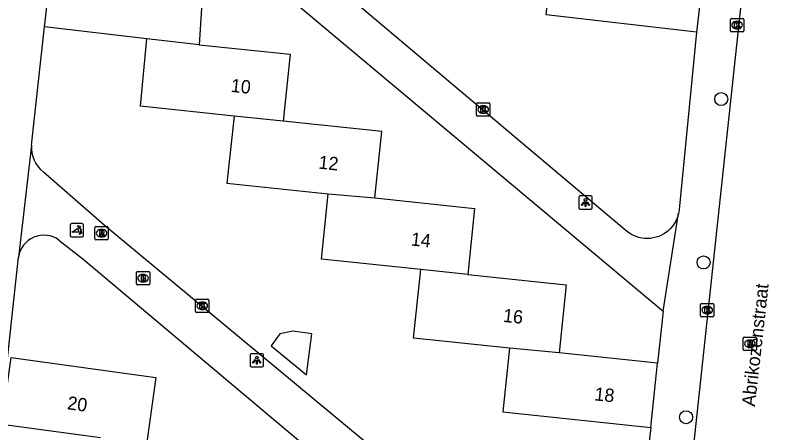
# Model space of a CAD drawing. Extents: x 162026 to 163499, y 387297 to 388169.
# Drawn here: x 162636.6 to 162694, y 388039.5 to 388071 of the extents above; entities that cross this region are included whole.
import ezdxf

# ---------------------------------------------------------------- set-up
doc = ezdxf.new("R2010")
doc.units = 0
for name, color, linetype in [('IMGEO_Boom', 7, 'Continuous'), ('IMGEO_Brandkraan', 7, 'Continuous'), ('IMGEO_Kolk', 7, 'Continuous'), ('IMGEO_Lichtpunt', 7, 'Continuous'), ('IMGEO_Openbare_ruimte_label', 7, 'Continuous'), ('IMGEO_Pand', 7, 'Continuous'), ('IMGEO_Pand_nummerreeks', 7, 'Continuous'), ('IMGEO_Poller', 7, 'Continuous'), ('IMGEO_Rijbaan_lokaal_open', 7, 'Continuous'), ('IMGEO_Rioolput', 7, 'Continuous'), ('IMGEO_Voetpad_open', 7, 'Continuous')]:
    doc.layers.add(name, color=color, linetype=linetype)

msp = doc.modelspace()

# ---------------------------------------------------------------- linework, layer by layer
at = {"layer": 'IMGEO_Boom'}
for centre in [(162689.712, 388064.648), (162688.384, 388052.342), (162687.066, 388040.685)]:
    msp.add_circle(centre, 0.489, dxfattribs=at)
at = {"layer": 'IMGEO_Brandkraan'}
for p, q in [((162645.704, 388050.727), (162645.704, 388051.579)), ((162645.779, 388051.653), (162646.631, 388051.653)), ((162646.705, 388051.579), (162646.705, 388050.727)), ((162646.192, 388051.433), (162646.217, 388051.433)), ((162646.631, 388050.653), (162645.779, 388050.653)), ((162646.215, 388050.873), (162646.19, 388050.873))]:
    msp.add_line(p, q, dxfattribs=at)
for points in [[(162645.704, 388050.727), (162645.704, 388051.579)], [(162645.779, 388051.653), (162646.631, 388051.653)], [(162646.705, 388051.579), (162646.705, 388050.727)], [(162646.052, 388051.353), (162646.052, 388050.953), (162646.265, 388050.953)], [(162646.283, 388051.353), (162646.052, 388051.353)], [(162646.231, 388051.272), (162646.177, 388051.272), (162646.177, 388051.196)], [(162646.177, 388051.196), (162646.23, 388051.196)], [(162646.239, 388051.12), (162646.177, 388051.12), (162646.177, 388051.039)], [(162646.177, 388051.039), (162646.239, 388051.039)], [(162646.631, 388050.653), (162645.779, 388050.653)]]:
    msp.add_lwpolyline(points, dxfattribs=at)
for centre, radius, start, end in [((162645.781, 388051.577), 0.0765, 91.55205, 178.44795), ((162645.781, 388051.577), 0.0765, 91.55205, 178.44795), ((162646.629, 388051.577), 0.0765, 1.55205, 88.44795), ((162646.629, 388051.577), 0.0765, 1.55205, 88.44795), ((162646.232, 388051.234), 0.0379, 267.82845, 90.93552), ((162646.24, 388051.079), 0.0404, 269.87594, 90.50774), ((162646.271, 388051.204), 0.251, 268.66757, 293.53466), ((162646.287, 388051.208), 0.145, 59.4692, 91.53667), ((162646.312, 388051.255), 0.0922, 285.51372, 58.15012), ((162646.317, 388051.063), 0.105, 301.31148, 78.98903), ((162645.781, 388050.729), 0.0765, 181.55205, 268.44795), ((162645.781, 388050.729), 0.0765, 181.55205, 268.44795), ((162646.629, 388050.729), 0.0765, 271.55205, 358.44795), ((162646.629, 388050.729), 0.0765, 271.55205, 358.44795)]:
    msp.add_arc(centre, radius, start, end, dxfattribs=at)
for centre, major_axis, ratio, start_param, end_param in [((162646.191, 388051.153), (-0.387, 0.002), 0.722429, 4.712389, 7.853982), ((162646.216, 388051.153), (-0.39, 0.002), 0.717154, 1.570796, 4.712389)]:
    msp.add_ellipse(centre, major_axis=major_axis, ratio=ratio, start_param=start_param, end_param=end_param, dxfattribs=at)
at = {"layer": 'IMGEO_Kolk'}
for p, q in [((162690.404, 388069.792), (162690.404, 388070.644)), ((162690.479, 388070.718), (162691.331, 388070.718)), ((162690.892, 388070.498), (162690.917, 388070.498)), ((162691.405, 388070.644), (162691.405, 388069.792)), ((162690.915, 388069.938), (162690.89, 388069.938)), ((162691.331, 388069.718), (162690.479, 388069.718)), ((162671.303, 388063.437), (162671.303, 388064.289)), ((162671.378, 388064.363), (162672.23, 388064.363)), ((162672.304, 388064.289), (162672.304, 388063.437)), ((162671.814, 388063.583), (162671.789, 388063.583)), ((162671.791, 388064.143), (162671.816, 388064.143)), ((162672.23, 388063.363), (162671.378, 388063.363)), ((162650.157, 388048.65), (162650.157, 388049.502)), ((162650.232, 388049.576), (162651.084, 388049.576)), ((162650.645, 388049.356), (162650.67, 388049.356)), ((162651.158, 388049.502), (162651.158, 388048.65)), ((162688.235, 388049.249), (162689.087, 388049.249)), ((162650.668, 388048.796), (162650.643, 388048.796)), ((162688.16, 388048.323), (162688.16, 388049.175)), ((162688.648, 388049.029), (162688.673, 388049.029)), ((162689.161, 388049.175), (162689.161, 388048.323)), ((162651.084, 388048.576), (162650.232, 388048.576)), ((162689.087, 388048.249), (162688.235, 388048.249)), ((162688.671, 388048.469), (162688.646, 388048.469))]:
    msp.add_line(p, q, dxfattribs=at)
for points in [[(162690.404, 388069.792), (162690.404, 388070.644)], [(162690.479, 388070.718), (162691.331, 388070.718)], [(162691.405, 388070.644), (162691.405, 388069.792)], [(162690.725, 388070.418), (162690.848, 388070.418), (162690.848, 388070.267), (162690.978, 388070.418), (162691.142, 388070.418), (162690.996, 388070.267), (162691.149, 388070.018), (162690.997, 388070.018), (162690.912, 388070.182), (162690.848, 388070.115), (162690.848, 388070.018), (162690.725, 388070.018), (162690.725, 388070.418)], [(162691.331, 388069.718), (162690.479, 388069.718)], [(162671.303, 388063.437), (162671.303, 388064.289)], [(162671.378, 388064.363), (162672.23, 388064.363)], [(162672.304, 388064.289), (162672.304, 388063.437)], [(162671.624, 388064.063), (162671.747, 388064.063), (162671.747, 388063.912), (162671.877, 388064.063), (162672.041, 388064.063), (162671.895, 388063.912), (162672.048, 388063.663), (162671.896, 388063.663), (162671.811, 388063.827), (162671.747, 388063.76), (162671.747, 388063.663), (162671.624, 388063.663), (162671.624, 388064.063)], [(162672.23, 388063.363), (162671.378, 388063.363)], [(162650.157, 388048.65), (162650.157, 388049.502)], [(162650.232, 388049.576), (162651.084, 388049.576)], [(162650.478, 388049.276), (162650.601, 388049.276), (162650.601, 388049.125), (162650.731, 388049.276), (162650.895, 388049.276), (162650.749, 388049.125), (162650.902, 388048.876), (162650.75, 388048.876), (162650.665, 388049.04), (162650.601, 388048.973), (162650.601, 388048.876), (162650.478, 388048.876), (162650.478, 388049.276)], [(162651.158, 388049.502), (162651.158, 388048.65)], [(162688.235, 388049.249), (162689.087, 388049.249)], [(162688.16, 388048.323), (162688.16, 388049.175)], [(162688.481, 388048.949), (162688.604, 388048.949), (162688.604, 388048.798), (162688.734, 388048.949), (162688.898, 388048.949), (162688.752, 388048.798), (162688.905, 388048.549), (162688.753, 388048.549), (162688.668, 388048.713), (162688.604, 388048.646), (162688.604, 388048.549), (162688.481, 388048.549), (162688.481, 388048.949)], [(162689.161, 388049.175), (162689.161, 388048.323)], [(162651.084, 388048.576), (162650.232, 388048.576)], [(162689.087, 388048.249), (162688.235, 388048.249)]]:
    msp.add_lwpolyline(points, dxfattribs=at)
for centre, start, end in [((162690.481, 388070.642), 91.55205, 178.44795), ((162690.481, 388070.642), 91.55205, 178.44795), ((162691.329, 388070.642), 1.55205, 88.44795), ((162691.329, 388070.642), 1.55205, 88.44795), ((162690.481, 388069.794), 181.55205, 268.44795), ((162690.481, 388069.794), 181.55205, 268.44795), ((162691.329, 388069.794), 271.55205, 358.44795), ((162691.329, 388069.794), 271.55205, 358.44795), ((162671.38, 388064.287), 91.55205, 178.44795), ((162671.38, 388064.287), 91.55205, 178.44795), ((162672.228, 388064.287), 1.55205, 88.44795), ((162672.228, 388064.287), 1.55205, 88.44795), ((162671.38, 388063.439), 181.55205, 268.44795), ((162671.38, 388063.439), 181.55205, 268.44795), ((162672.228, 388063.439), 271.55205, 358.44795), ((162672.228, 388063.439), 271.55205, 358.44795), ((162650.234, 388049.5), 91.55205, 178.44795), ((162650.234, 388049.5), 91.55205, 178.44795), ((162651.082, 388049.5), 1.55205, 88.44795), ((162651.082, 388049.5), 1.55205, 88.44795), ((162688.237, 388049.173), 91.55205, 178.44795), ((162688.237, 388049.173), 91.55205, 178.44795), ((162689.085, 388049.173), 1.55205, 88.44795), ((162689.085, 388049.173), 1.55205, 88.44795), ((162650.234, 388048.652), 181.55205, 268.44795), ((162650.234, 388048.652), 181.55205, 268.44795), ((162651.082, 388048.652), 271.55205, 358.44795), ((162651.082, 388048.652), 271.55205, 358.44795), ((162688.237, 388048.325), 181.55205, 268.44795), ((162688.237, 388048.325), 181.55205, 268.44795), ((162689.085, 388048.325), 271.55205, 358.44795), ((162689.085, 388048.325), 271.55205, 358.44795)]:
    msp.add_arc(centre, 0.0765, start, end, dxfattribs=at)
for centre, major_axis, ratio, start_param, end_param in [((162690.891, 388070.218), (-0.387, 0.002), 0.722429, 4.712389, 7.853982), ((162690.916, 388070.218), (-0.39, 0.002), 0.717154, 1.570796, 4.712389), ((162671.79, 388063.863), (-0.387, 0.002), 0.722429, 4.712389, 7.853982), ((162671.815, 388063.863), (-0.39, 0.002), 0.717154, 1.570796, 4.712389), ((162650.644, 388049.076), (-0.387, 0.002), 0.722429, 4.712389, 7.853982), ((162650.669, 388049.076), (-0.39, 0.002), 0.717154, 1.570796, 4.712389), ((162688.647, 388048.749), (-0.387, 0.002), 0.722429, 4.712389, 7.853982), ((162688.672, 388048.749), (-0.39, 0.002), 0.717154, 1.570796, 4.712389)]:
    msp.add_ellipse(centre, major_axis=major_axis, ratio=ratio, start_param=start_param, end_param=end_param, dxfattribs=at)
at = {"layer": 'IMGEO_Lichtpunt'}
for p, q in [((162679.001, 388057.253), (162679.001, 388056.446)), ((162679.001, 388057.253), (162679.001, 388056.446)), ((162679.903, 388057.348), (162679.095, 388057.348)), ((162679.903, 388057.348), (162679.095, 388057.348)), ((162679.997, 388056.446), (162679.997, 388057.253)), ((162679.997, 388056.446), (162679.997, 388057.253)), ((162679.095, 388056.352), (162679.903, 388056.352)), ((162679.095, 388056.352), (162679.903, 388056.352)), ((162654.261, 388045.373), (162654.261, 388044.566)), ((162654.261, 388045.373), (162654.261, 388044.566)), ((162655.163, 388045.468), (162654.355, 388045.468)), ((162655.163, 388045.468), (162654.355, 388045.468)), ((162655.257, 388044.566), (162655.257, 388045.373)), ((162655.257, 388044.566), (162655.257, 388045.373)), ((162654.355, 388044.472), (162655.163, 388044.472)), ((162654.355, 388044.472), (162655.163, 388044.472))]:
    msp.add_line(p, q, dxfattribs=at)
for points in [[(162679.375, 388056.917), (162679.414, 388056.889), (162679.226, 388056.627), (162679.188, 388056.654), (162679.375, 388056.917)], [(162679.477, 388056.869), (162679.524, 388056.869), (162679.524, 388056.547), (162679.477, 388056.547), (162679.477, 388056.869)], [(162679.587, 388056.889), (162679.625, 388056.916), (162679.812, 388056.654), (162679.773, 388056.626), (162679.587, 388056.889)], [(162654.635, 388045.037), (162654.674, 388045.009), (162654.486, 388044.747), (162654.448, 388044.774), (162654.635, 388045.037)], [(162654.737, 388044.989), (162654.784, 388044.989), (162654.784, 388044.667), (162654.737, 388044.667), (162654.737, 388044.989)], [(162654.847, 388045.009), (162654.885, 388045.036), (162655.072, 388044.774), (162655.033, 388044.746), (162654.847, 388045.009)]]:
    msp.add_lwpolyline(points, dxfattribs=at)
for centre in [(162679.5, 388057.051), (162654.76, 388045.171)]:
    msp.add_circle(centre, 0.0994, dxfattribs=at)
for centre, start, end in [((162679.095, 388057.253), 90, 180), ((162679.095, 388057.253), 90, 180), ((162679.903, 388057.253), 0, 90), ((162679.903, 388057.253), 0, 90), ((162679.095, 388056.446), 180, 270), ((162679.095, 388056.446), 180, 270), ((162679.903, 388056.446), 270, 0), ((162679.903, 388056.446), 270, 360), ((162654.355, 388045.373), 90, 180), ((162654.355, 388045.373), 90, 180), ((162655.163, 388045.373), 0, 90), ((162655.163, 388045.373), 0, 90), ((162654.355, 388044.566), 180, 270), ((162654.355, 388044.566), 180, 270), ((162655.163, 388044.566), 270, 0), ((162655.163, 388044.566), 270, 360)]:
    msp.add_arc(centre, 0.0946, start, end, dxfattribs=at)
at = {"layer": 'IMGEO_Pand'}
for points in [[(162687.853, 388069.675), (162676.536, 388070.984), (162677.103, 388075.883)], [(162638.793, 388070.078), (162639.379, 388075.235)], [(162639.379, 388075.235), (162650.74, 388073.855), (162650.429, 388068.735)], [(162688.426, 388074.624), (162687.853, 388069.675)], [(162646.477, 388069.192), (162638.793, 388070.078)], [(162653.048, 388063.356), (162646.014, 388064.117), (162646.477, 388069.192)], [(162650.429, 388068.735), (162646.477, 388069.192)], [(162650.429, 388068.735), (162657.263, 388068.018), (162656.734, 388062.989)], [(162653.048, 388063.356), (162652.518, 388058.319), (162660.136, 388057.517)], [(162656.734, 388062.989), (162653.048, 388063.356)], [(162663.645, 388057.202), (162664.172, 388062.206), (162656.734, 388062.989)], [(162667.098, 388051.812), (162659.619, 388052.599), (162660.136, 388057.517)], [(162660.136, 388057.517), (162663.645, 388057.202)], [(162663.645, 388057.202), (162671.156, 388056.411), (162670.633, 388051.444)], [(162673.782, 388045.878), (162666.554, 388046.639), (162667.098, 388051.812)], [(162670.633, 388051.444), (162667.098, 388051.812)], [(162670.633, 388051.444), (162678.048, 388050.663), (162677.508, 388045.532)], [(162658.51, 388043.871), (162658.907, 388046.962), (162657.468, 388047.171), (162656.486, 388046.961), (162655.835, 388046.067), (162658.51, 388043.871)], [(162673.782, 388045.878), (162673.277, 388041.076), (162684.412, 388039.904)], [(162677.508, 388045.532), (162673.782, 388045.878)], [(162684.922, 388044.751), (162677.508, 388045.532)], [(162643.006, 388039.122), (162635.583, 388040.14), (162636.273, 388045.173), (162647.159, 388043.68), (162646.491, 388038.815)], [(162684.412, 388039.904), (162684.922, 388044.751)]]:
    msp.add_lwpolyline(points, dxfattribs=at)
at = {"layer": 'IMGEO_Poller'}
for p, q in [((162640.725, 388055.167), (162640.725, 388054.36)), ((162640.725, 388055.167), (162640.725, 388054.36)), ((162641.627, 388055.262), (162640.819, 388055.262)), ((162641.627, 388055.262), (162640.819, 388055.262)), ((162641.721, 388054.36), (162641.721, 388055.167)), ((162641.721, 388054.36), (162641.721, 388055.167)), ((162640.819, 388054.265), (162641.627, 388054.265)), ((162640.819, 388054.265), (162641.627, 388054.265))]:
    msp.add_line(p, q, dxfattribs=at)
for points in [[(162641.404, 388054.991), (162641.392, 388054.918), (162641.267, 388055.123)], [(162641.267, 388055.123), (162641.498, 388055.057), (162641.427, 388055.025)], [(162641.36, 388054.618), (162640.847, 388054.618), (162641.277, 388054.893)], [(162641.42, 388054.446), (162641.486, 388054.677), (162641.516, 388054.609)], [(162641.552, 388054.582), (162641.624, 388054.571), (162641.42, 388054.446)]]:
    msp.add_lwpolyline(points, dxfattribs=at)
for centre, radius, start, end in [((162640.819, 388055.167), 0.0946, 90, 180), ((162640.819, 388055.167), 0.0946, 90, 180), ((162641.046, 388054.678), 0.476, 351.75274, 41.16905), ((162641.046, 388054.678), 0.516, 349.35686, 42.29123), ((162641.627, 388055.167), 0.0946, 0, 90), ((162641.627, 388055.167), 0.0946, 0, 90), ((162641.032, 388054.668), 0.332, 351.32473, 42.4854), ((162640.819, 388054.36), 0.0946, 180, 270), ((162640.819, 388054.36), 0.0946, 180, 270), ((162641.627, 388054.36), 0.0946, 270, 0), ((162641.627, 388054.36), 0.0946, 270, 0)]:
    msp.add_arc(centre, radius, start, end, dxfattribs=at)
at = {"layer": 'IMGEO_Rijbaan_lokaal_open'}
msp.add_lwpolyline([(162693.094, 388089.517), (162684.159, 388006.341), (162684.447, 388005.278), (162684.829, 388004.245), (162685.302, 388003.25), (162685.861, 388002.301), (162686.503, 388001.406), (162686.561, 388001.333), (162687.793, 388000), (162689.363, 387998.753), (162690.314, 387998.176), (162691.313, 387997.687), (162692.352, 387997.289), (162693.422, 387996.985), (162694.516, 387996.778), (162695.358, 387996.686), (162711.103, 387995.021)], dxfattribs=at)
at = {"layer": 'IMGEO_Rioolput'}
for p, q in [((162642.583, 388054.122), (162642.583, 388054.974)), ((162642.658, 388055.048), (162643.51, 388055.048)), ((162643.584, 388054.974), (162643.584, 388054.122)), ((162643.071, 388054.828), (162643.096, 388054.828)), ((162643.51, 388054.048), (162642.658, 388054.048)), ((162643.094, 388054.268), (162643.069, 388054.268)), ((162691.371, 388045.788), (162691.371, 388046.64)), ((162691.446, 388046.714), (162692.298, 388046.714)), ((162691.859, 388046.494), (162691.884, 388046.494)), ((162692.372, 388046.64), (162692.372, 388045.788)), ((162691.882, 388045.934), (162691.857, 388045.934)), ((162692.298, 388045.714), (162691.446, 388045.714))]:
    msp.add_line(p, q, dxfattribs=at)
for points in [[(162642.583, 388054.122), (162642.583, 388054.974)], [(162642.658, 388055.048), (162643.51, 388055.048)], [(162643.584, 388054.974), (162643.584, 388054.122)], [(162643.172, 388054.746), (162642.92, 388054.748), (162642.92, 388054.348)], [(162642.92, 388054.348), (162643.044, 388054.348), (162643.044, 388054.51), (162643.055, 388054.51)], [(162643.098, 388054.667), (162643.044, 388054.667), (162643.044, 388054.586)], [(162643.044, 388054.586), (162643.096, 388054.586)], [(162643.102, 388054.481), (162643.173, 388054.348), (162643.313, 388054.348), (162643.248, 388054.474)], [(162643.51, 388054.048), (162642.658, 388054.048)], [(162691.371, 388045.788), (162691.371, 388046.64)], [(162691.446, 388046.714), (162692.298, 388046.714)], [(162691.96, 388046.412), (162691.708, 388046.414), (162691.708, 388046.014)], [(162691.886, 388046.333), (162691.832, 388046.333), (162691.832, 388046.252)], [(162692.372, 388046.64), (162692.372, 388045.788)], [(162691.708, 388046.014), (162691.832, 388046.014), (162691.832, 388046.176), (162691.843, 388046.176)], [(162691.832, 388046.252), (162691.884, 388046.252)], [(162691.89, 388046.147), (162691.961, 388046.014), (162692.101, 388046.014), (162692.036, 388046.14)], [(162692.298, 388045.714), (162691.446, 388045.714)]]:
    msp.add_lwpolyline(points, dxfattribs=at)
for centre, radius, start, end in [((162642.66, 388054.972), 0.0765, 91.55205, 178.44795), ((162642.66, 388054.972), 0.0765, 91.55205, 178.44795), ((162643.508, 388054.972), 0.0765, 1.55205, 88.44795), ((162643.508, 388054.972), 0.0765, 1.55205, 88.44795), ((162643.054, 388054.457), 0.0533, 26.02933, 88.69889), ((162643.08, 388054.775), 0.19, 274.7715, 282.96867), ((162643.104, 388054.571), 0.0964, 77.00612, 93.18647), ((162643.118, 388054.628), 0.0378, 276.66336, 79.67722), ((162643.171, 388054.636), 0.109, 350.36119, 89.41601), ((162643.169, 388054.636), 0.112, 277.58423, 350.98172), ((162643.153, 388054.421), 0.108, 29.51342, 73.79051), ((162642.66, 388054.124), 0.0765, 181.55205, 268.44795), ((162642.66, 388054.124), 0.0765, 181.55205, 268.44795), ((162643.508, 388054.124), 0.0765, 271.55205, 358.44795), ((162643.508, 388054.124), 0.0765, 271.55205, 358.44795), ((162691.448, 388046.638), 0.0765, 91.55205, 178.44795), ((162691.448, 388046.638), 0.0765, 91.55205, 178.44795), ((162691.892, 388046.237), 0.0964, 77.00612, 93.18647), ((162691.959, 388046.302), 0.109, 350.36119, 89.41601), ((162692.296, 388046.638), 0.0765, 1.55205, 88.44795), ((162692.296, 388046.638), 0.0765, 1.55205, 88.44795), ((162691.448, 388045.79), 0.0765, 181.55205, 268.44795), ((162691.448, 388045.79), 0.0765, 181.55205, 268.44795), ((162691.842, 388046.123), 0.0533, 26.02933, 88.69889), ((162691.868, 388046.441), 0.19, 274.7715, 282.96867), ((162691.906, 388046.294), 0.0378, 276.66336, 79.67722), ((162691.957, 388046.302), 0.112, 277.58423, 350.98172), ((162691.941, 388046.087), 0.108, 29.51342, 73.79051), ((162692.296, 388045.79), 0.0765, 271.55205, 358.44795), ((162692.296, 388045.79), 0.0765, 271.55205, 358.44795)]:
    msp.add_arc(centre, radius, start, end, dxfattribs=at)
for centre, major_axis, ratio, start_param, end_param in [((162643.07, 388054.548), (-0.387, 0.002), 0.722429, 4.712389, 7.853982), ((162643.095, 388054.548), (-0.39, 0.002), 0.717154, 1.570796, 4.712389), ((162691.858, 388046.214), (-0.387, 0.002), 0.722429, 4.712389, 7.853982), ((162691.883, 388046.214), (-0.39, 0.002), 0.717154, 1.570796, 4.712389)]:
    msp.add_ellipse(centre, major_axis=major_axis, ratio=ratio, start_param=start_param, end_param=end_param, dxfattribs=at)
at = {"layer": 'IMGEO_Voetpad_open'}
for points in [[(162686.511, 388056.049), (162686.455, 388055.839), (162686.38, 388055.635), (162686.287, 388055.438), (162686.177, 388055.251), (162686.05, 388055.074), (162685.909, 388054.909), (162685.753, 388054.758), (162685.584, 388054.621), (162685.404, 388054.499), (162685.214, 388054.394), (162685.015, 388054.307), (162684.809, 388054.238), (162684.597, 388054.187), (162684.382, 388054.156), (162684.165, 388054.144), (162683.948, 388054.151), (162683.732, 388054.178), (162683.52, 388054.223), (162683.312, 388054.288), (162683.111, 388054.371), (162682.919, 388054.471), (162682.736, 388054.589), (162682.564, 388054.722), (162641.98, 388088.979)], [(162643.379, 388083.883), (162685.357, 388048.663)], [(162637.803, 388061.171), (162638.793, 388070.078)], [(162687.853, 388069.675), (162686.556, 388056.327), (162686.549, 388056.263), (162686.511, 388056.049)], [(162637.803, 388061.171), (162636.819, 388052.733)], [(162682.536, 388025.258), (162682.46, 388025.124), (162682.372, 388024.998), (162682.273, 388024.881), (162682.165, 388024.773), (162682.046, 388024.674), (162681.92, 388024.587), (162681.786, 388024.512), (162681.647, 388024.448), (162681.502, 388024.398), (162681.353, 388024.36), (162681.201, 388024.336), (162681.048, 388024.326), (162680.894, 388024.33), (162680.742, 388024.347), (162680.591, 388024.377), (162680.444, 388024.421), (162680.301, 388024.478), (162680.165, 388024.548), (162680.034, 388024.629), (162679.912, 388024.722), (162643.285, 388055.15), (162638.714, 388059.148)], [(162685.357, 388048.663), (162686.511, 388056.049)], [(162639.874, 388054.03), (162641.666, 388052.615), (162681.912, 388018.747)], [(162634.457, 388031.166), (162636.819, 388052.733)], [(162685.357, 388048.663), (162684.922, 388044.751)], [(162684.412, 388039.904), (162682.715, 388025.846), (162682.69, 388025.691), (162682.652, 388025.542), (162682.6, 388025.397), (162682.536, 388025.258)]]:
    msp.add_lwpolyline(points, dxfattribs=at)
for centre, radius, start, end in [((162640.091, 388060.985), 2.296, 175.3514, 233.13471), ((162638.746, 388052.44), 1.949, 54.65148, 171.35581)]:
    msp.add_arc(centre, radius, start, end, dxfattribs=at)

# ---------------------------------------------------------------- texts
at = {"layer": 'IMGEO_Openbare_ruimte_label'}
msp.add_text('Abrikozenstraat', height=1, rotation=83.57125, dxfattribs=at).set_placement((162692.251, 388041.453))
at = {"layer": 'IMGEO_Pand_nummerreeks'}
for s, rotation, p in [('10', 353.99405, (162652.774, 388065.192)), ('12', 353.99059, (162659.374, 388059.413)), ('14', 353.98821, (162666.325, 388053.621)), ('16', 353.98737, (162673.265, 388047.868)), ('18', 353.98657, (162680.142, 388041.956)), ('20', 352.19068, (162640.454, 388041.288))]:
    msp.add_text(s, height=1, rotation=rotation, dxfattribs=at).set_placement(p)

doc.saveas('drawing.dxf')
